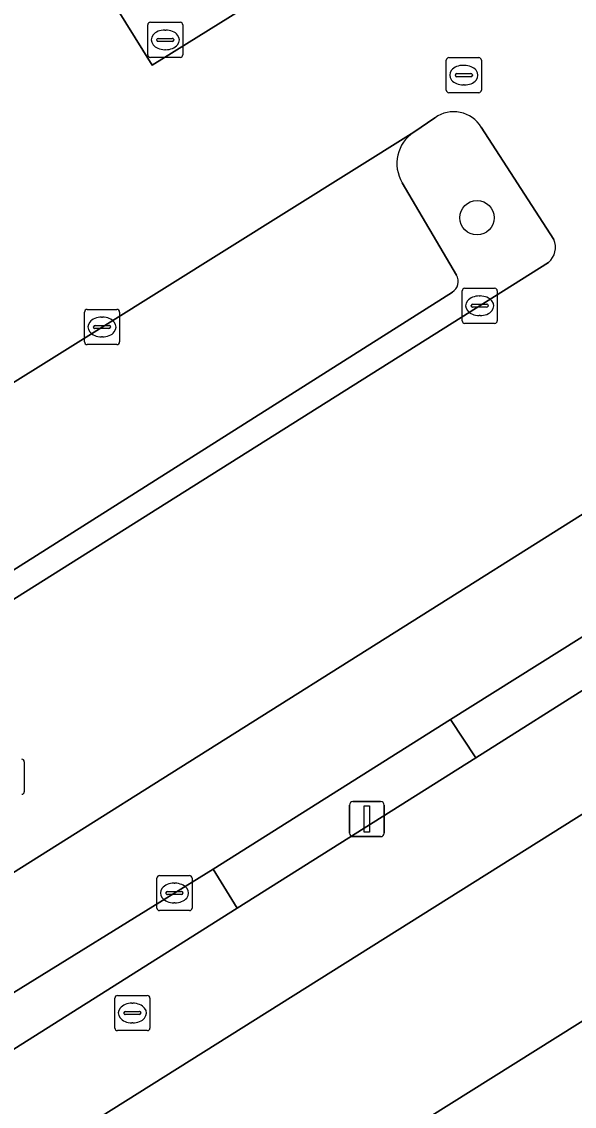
# Model space of a CAD drawing. Extents: x 158835 to 160077, y 386387 to 387778.
# Drawn here: x 159790.69 to 159806.43, y 387513.59 to 387544.48 of the extents above; entities that cross this region are included whole.
import ezdxf

# ---------------------------------------------------------------- set-up
doc = ezdxf.new("R2010")
doc.units = 0
for name, color, linetype in [('IMGEO_Boom', 7, 'Continuous'), ('IMGEO_Fietspad_open', 7, 'Continuous'), ('IMGEO_Kolk', 7, 'Continuous'), ('IMGEO_Lichtmast', 7, 'Continuous'), ('IMGEO_Parkeervlak_open', 7, 'Continuous'), ('IMGEO_Rijbaan_lokaal_open', 7, 'Continuous'), ('IMGEO_Rioolput', 7, 'Continuous'), ('IMGEO_Verkeerseiland_open', 7, 'Continuous'), ('IMGEO_Voetpad_open', 7, 'Continuous')]:
    doc.layers.add(name, color=color, linetype=linetype)

msp = doc.modelspace()

# ---------------------------------------------------------------- linework, layer by layer
at = {"layer": 'IMGEO_Boom'}
msp.add_circle((159803.66, 387538.894), 0.489, dxfattribs=at)
at = {"layer": 'IMGEO_Fietspad_open'}
for points in [[(159879.098, 387570.896), (159878.356, 387570.432), (159873.571, 387567.472), (159865.223, 387562.256), (159863.07, 387560.901), (159861.165, 387559.689), (159853.326, 387554.771), (159851.436, 387553.585), (159844.108, 387548.961), (159842.436, 387547.939), (159834.997, 387543.272), (159833.122, 387542.096), (159825.224, 387537.141), (159823.352, 387535.966), (159821.053, 387534.524), (159803.626, 387523.519), (159796.824, 387519.231), (159790.285, 387515.108), (159768.258, 387501.292), (159755.394, 387493.231)], [(159752.632, 387493.895), (159752.624, 387493.834), (159756.428, 387486.608), (159756.242, 387487.293), (159756.196, 387487.646), (159756.181, 387488.001), (159756.198, 387488.356), (159756.247, 387488.708), (159756.326, 387489.054), (159756.437, 387489.392), (159756.577, 387489.718), (159756.746, 387490.031), (159756.814, 387490.14), (159757.019, 387490.43), (159757.249, 387490.7), (159757.502, 387490.948), (159757.777, 387491.173), (159758.071, 387491.373), (159758.381, 387491.545), (159771.665, 387500), (159777.523, 387503.666), (159790.349, 387511.673), (159875.931, 387565.415)]]:
    msp.add_lwpolyline(points, dxfattribs=at)
at = {"layer": 'IMGEO_Kolk'}
for p, q in [((159794.278, 387543.534), (159794.278, 387544.386)), ((159794.353, 387544.46), (159795.205, 387544.46)), ((159794.766, 387544.24), (159794.791, 387544.24)), ((159795.279, 387544.386), (159795.279, 387543.534)), ((159794.537, 387543.954), (159794.537, 387543.966)), ((159794.975, 387543.917), (159794.577, 387543.917)), ((159794.58, 387544.003), (159794.978, 387544.003)), ((159795.021, 387543.966), (159795.021, 387543.954)), ((159794.789, 387543.68), (159794.764, 387543.68)), ((159795.205, 387543.46), (159794.353, 387543.46)), ((159803.236, 387535.961), (159803.236, 387536.813)), ((159803.311, 387536.887), (159804.163, 387536.887)), ((159804.237, 387536.813), (159804.237, 387535.961)), ((159803.724, 387536.667), (159803.749, 387536.667)), ((159792.475, 387535.357), (159792.475, 387536.209)), ((159792.55, 387536.283), (159793.402, 387536.283)), ((159793.476, 387536.209), (159793.476, 387535.357)), ((159803.495, 387536.381), (159803.495, 387536.393)), ((159803.933, 387536.344), (159803.535, 387536.344)), ((159803.538, 387536.43), (159803.936, 387536.43)), ((159803.979, 387536.393), (159803.979, 387536.381)), ((159792.777, 387535.826), (159793.175, 387535.826)), ((159792.963, 387536.063), (159792.988, 387536.063)), ((159804.163, 387535.887), (159803.311, 387535.887)), ((159803.747, 387536.107), (159803.722, 387536.107)), ((159792.734, 387535.777), (159792.734, 387535.789)), ((159793.172, 387535.74), (159792.774, 387535.74)), ((159793.218, 387535.789), (159793.218, 387535.777)), ((159793.402, 387535.283), (159792.55, 387535.283)), ((159792.986, 387535.503), (159792.961, 387535.503)), ((159794.539, 387519.238), (159794.539, 387520.09)), ((159794.614, 387520.164), (159795.466, 387520.164)), ((159795.54, 387520.09), (159795.54, 387519.238)), ((159795.027, 387519.944), (159795.052, 387519.944)), ((159794.798, 387519.658), (159794.798, 387519.67)), ((159795.236, 387519.621), (159794.838, 387519.621)), ((159794.841, 387519.707), (159795.239, 387519.707)), ((159795.282, 387519.67), (159795.282, 387519.658)), ((159795.466, 387519.164), (159794.614, 387519.164)), ((159795.05, 387519.384), (159795.025, 387519.384))]:
    msp.add_line(p, q, dxfattribs=at)
for points in [[(159794.278, 387543.534), (159794.278, 387544.386)], [(159794.353, 387544.46), (159795.205, 387544.46)], [(159795.279, 387544.386), (159795.279, 387543.534)], [(159795.205, 387543.46), (159794.353, 387543.46)], [(159803.236, 387535.961), (159803.236, 387536.813)], [(159803.311, 387536.887), (159804.163, 387536.887)], [(159804.237, 387536.813), (159804.237, 387535.961)], [(159792.475, 387535.357), (159792.475, 387536.209)], [(159792.55, 387536.283), (159793.402, 387536.283)], [(159793.476, 387536.209), (159793.476, 387535.357)], [(159804.163, 387535.887), (159803.311, 387535.887)], [(159793.402, 387535.283), (159792.55, 387535.283)], [(159794.539, 387519.238), (159794.539, 387520.09)], [(159794.614, 387520.164), (159795.466, 387520.164)], [(159795.54, 387520.09), (159795.54, 387519.238)], [(159795.466, 387519.164), (159794.614, 387519.164)]]:
    msp.add_lwpolyline(points, dxfattribs=at)
for centre, radius, start, end in [((159794.355, 387544.384), 0.0765, 91.552, 178.448), ((159794.355, 387544.384), 0.0765, 91.552, 178.448), ((159795.203, 387544.384), 0.0765, 1.552, 88.448), ((159795.203, 387544.384), 0.0765, 1.552, 88.448), ((159794.577, 387543.963), 0.0403, 85.8775, 175.7526), ((159794.574, 387543.953), 0.0366, 178.938, 274.7102), ((159794.978, 387543.96), 0.043, 264.8664, 352.4533), ((159794.982, 387543.965), 0.0386, 1.7309, 96.639), ((159794.355, 387543.536), 0.0765, 181.552, 268.448), ((159794.355, 387543.536), 0.0765, 181.552, 268.448), ((159795.203, 387543.536), 0.0765, 271.552, 358.448), ((159795.203, 387543.536), 0.0765, 271.552, 358.448), ((159803.313, 387536.811), 0.0765, 91.552, 178.448), ((159803.313, 387536.811), 0.0765, 91.552, 178.448), ((159804.161, 387536.811), 0.0765, 1.552, 88.448), ((159804.161, 387536.811), 0.0765, 1.552, 88.448), ((159792.552, 387536.207), 0.0765, 91.552, 178.448), ((159792.552, 387536.207), 0.0765, 91.552, 178.448), ((159793.4, 387536.207), 0.0765, 1.552, 88.448), ((159793.4, 387536.207), 0.0765, 1.552, 88.448), ((159803.535, 387536.39), 0.0403, 85.8775, 175.7526), ((159803.532, 387536.38), 0.0366, 178.938, 274.7102), ((159803.936, 387536.387), 0.043, 264.8664, 352.4533), ((159803.94, 387536.392), 0.0386, 1.7309, 96.639), ((159792.774, 387535.786), 0.0403, 85.8775, 175.7526), ((159793.179, 387535.788), 0.0386, 1.7309, 96.639), ((159803.313, 387535.963), 0.0765, 181.552, 268.448), ((159803.313, 387535.963), 0.0765, 181.552, 268.448), ((159804.161, 387535.963), 0.0765, 271.552, 358.448), ((159804.161, 387535.963), 0.0765, 271.552, 358.448), ((159792.771, 387535.776), 0.0366, 178.938, 274.7102), ((159793.175, 387535.783), 0.043, 264.8664, 352.4533), ((159792.552, 387535.359), 0.0765, 181.552, 268.448), ((159792.552, 387535.359), 0.0765, 181.552, 268.448), ((159793.4, 387535.359), 0.0765, 271.552, 358.448), ((159793.4, 387535.359), 0.0765, 271.552, 358.448), ((159794.616, 387520.088), 0.0765, 91.552, 178.448), ((159794.616, 387520.088), 0.0765, 91.552, 178.448), ((159795.464, 387520.088), 0.0765, 1.552, 88.448), ((159795.464, 387520.088), 0.0765, 1.552, 88.448), ((159794.838, 387519.667), 0.0403, 85.8775, 175.7526), ((159794.835, 387519.657), 0.0366, 178.938, 274.7102), ((159795.239, 387519.664), 0.043, 264.8664, 352.4533), ((159795.243, 387519.669), 0.0386, 1.7309, 96.639), ((159794.616, 387519.24), 0.0765, 181.552, 268.448), ((159794.616, 387519.24), 0.0765, 181.552, 268.448), ((159795.464, 387519.24), 0.0765, 271.552, 358.448), ((159795.464, 387519.24), 0.0765, 271.552, 358.448)]:
    msp.add_arc(centre, radius, start, end, dxfattribs=at)
for centre, major_axis, ratio, start_param, end_param in [((159794.765, 387543.96), (-0.387, 0.002), 0.722429, 4.712389, 7.853982), ((159794.79, 387543.96), (-0.39, 0.002), 0.717154, 1.570796, 4.712389), ((159803.723, 387536.387), (-0.387, 0.002), 0.722429, 4.712389, 7.853982), ((159803.748, 387536.387), (-0.39, 0.002), 0.717154, 1.570796, 4.712389), ((159792.962, 387535.783), (-0.387, 0.002), 0.722429, 4.712389, 7.853982), ((159792.987, 387535.783), (-0.39, 0.002), 0.717154, 1.570796, 4.712389), ((159795.026, 387519.664), (-0.387, 0.002), 0.722429, 4.712389, 7.853982), ((159795.051, 387519.664), (-0.39, 0.002), 0.717154, 1.570796, 4.712389)]:
    msp.add_ellipse(centre, major_axis=major_axis, ratio=ratio, start_param=start_param, end_param=end_param, dxfattribs=at)
at = {"layer": 'IMGEO_Lichtmast'}
for p, q in [((159800.125, 387522.27), (159800.915, 387522.27)), ((159800.915, 387522.27), (159800.125, 387522.27)), ((159800.025, 387521.37), (159800.025, 387522.17)), ((159800.025, 387522.17), (159800.025, 387521.37)), ((159801.015, 387522.17), (159801.015, 387521.37)), ((159801.015, 387521.37), (159801.015, 387522.17)), ((159800.915, 387521.27), (159800.125, 387521.27)), ((159800.125, 387521.27), (159800.915, 387521.27))]:
    msp.add_line(p, q, dxfattribs=at)
msp.add_lwpolyline([(159800.445, 387522.145), (159800.595, 387522.145), (159800.595, 387521.395), (159800.445, 387521.395), (159800.445, 387522.145)], dxfattribs=at)
for centre, start, end in [((159800.125, 387522.17), 90, 180), ((159800.125, 387522.17), 90, 180), ((159800.915, 387522.17), 0, 90), ((159800.915, 387522.17), 360, 90), ((159800.125, 387521.37), 180, 270), ((159800.125, 387521.37), 180, 270), ((159800.915, 387521.37), 270, 0), ((159800.915, 387521.37), 270, 0)]:
    msp.add_arc(centre, 0.1, start, end, dxfattribs=at)
at = {"layer": 'IMGEO_Parkeervlak_open'}
msp.add_lwpolyline([(159803.054, 387548.62), (159802.97, 387548.816), (159763.499, 387612.177), (159754.846, 387606.792), (159794.401, 387543.235)], close=True, dxfattribs=at)
for points in [[(159801.859, 387541.332), (159792.976, 387535.783), (159776.298, 387525.367)], [(159803.075, 387537.264), (159801.53, 387539.891)], [(159819.067, 387534.733), (159817.479, 387537.258), (159785.616, 387517.21), (159788.707, 387516.07)], [(159779.816, 387522.143), (159802.957, 387536.775)], [(159789.393, 387516.171), (159789.534, 387516.258), (159796.147, 387520.348), (159802.908, 387524.611), (159819.067, 387534.733)]]:
    msp.add_lwpolyline(points, dxfattribs=at)
for centre, radius, start, end in [((159802.444, 387540.44), 1.067, 123.2776, 211.0005), ((159802.767, 387537.079), 0.359, 301.9106, 30.9562)]:
    msp.add_arc(centre, radius, start, end, dxfattribs=at)
at = {"layer": 'IMGEO_Rijbaan_lokaal_open'}
msp.add_lwpolyline([(159803.054, 387548.62), (159794.401, 387543.235), (159754.846, 387606.792), (159763.499, 387612.177), (159802.97, 387548.816)], close=True, dxfattribs=at)
for points in [[(159783.627, 387517.944), (159785.616, 387517.21), (159817.479, 387537.258), (159773.011, 387607.934)], [(159775.606, 387524.924), (159776.201, 387525.306), (159776.298, 387525.367), (159792.976, 387535.783), (159801.859, 387541.332), (159802.463, 387541.742)], [(159803.781, 387541.475), (159805.849, 387538.279)], [(159805.696, 387537.619), (159778.453, 387520.481)]]:
    msp.add_lwpolyline(points, dxfattribs=at)
for centre, radius, start, end in [((159802.998, 387540.997), 0.917, 31.4148, 125.6813), ((159805.325, 387538.053), 0.571, 310.5584, 23.3383)]:
    msp.add_arc(centre, radius, start, end, dxfattribs=at)
at = {"layer": 'IMGEO_Rioolput'}
for p, q in [((159802.785, 387542.529), (159802.785, 387543.381)), ((159802.86, 387543.455), (159803.712, 387543.455)), ((159803.786, 387543.381), (159803.786, 387542.529)), ((159803.044, 387542.949), (159803.044, 387542.961)), ((159803.087, 387542.998), (159803.485, 387542.998)), ((159803.273, 387543.235), (159803.298, 387543.235)), ((159803.528, 387542.961), (159803.528, 387542.949)), ((159803.482, 387542.912), (159803.084, 387542.912)), ((159803.296, 387542.675), (159803.271, 387542.675)), ((159803.712, 387542.455), (159802.86, 387542.455)), ((159790.761, 387523.403), (159790.761, 387522.551)), ((159793.415, 387516.747), (159794.267, 387516.747)), ((159793.34, 387515.821), (159793.34, 387516.673)), ((159793.828, 387516.527), (159793.853, 387516.527)), ((159794.341, 387516.673), (159794.341, 387515.821)), ((159793.599, 387516.241), (159793.599, 387516.253)), ((159794.037, 387516.204), (159793.639, 387516.204)), ((159793.642, 387516.29), (159794.04, 387516.29)), ((159794.083, 387516.253), (159794.083, 387516.241)), ((159793.851, 387515.967), (159793.826, 387515.967)), ((159794.267, 387515.747), (159793.415, 387515.747))]:
    msp.add_line(p, q, dxfattribs=at)
for points in [[(159802.785, 387542.529), (159802.785, 387543.381)], [(159802.86, 387543.455), (159803.712, 387543.455)], [(159803.786, 387543.381), (159803.786, 387542.529)], [(159803.712, 387542.455), (159802.86, 387542.455)], [(159790.761, 387523.403), (159790.761, 387522.551)], [(159793.415, 387516.747), (159794.267, 387516.747)], [(159793.34, 387515.821), (159793.34, 387516.673)], [(159794.341, 387516.673), (159794.341, 387515.821)], [(159794.267, 387515.747), (159793.415, 387515.747)]]:
    msp.add_lwpolyline(points, dxfattribs=at)
for centre, radius, start, end in [((159802.862, 387543.379), 0.0765, 91.552, 178.448), ((159802.862, 387543.379), 0.0765, 91.552, 178.448), ((159803.71, 387543.379), 0.0765, 1.552, 88.448), ((159803.71, 387543.379), 0.0765, 1.552, 88.448), ((159803.084, 387542.958), 0.0403, 85.8775, 175.7526), ((159803.081, 387542.948), 0.0366, 178.938, 274.7102), ((159803.485, 387542.955), 0.043, 264.8664, 352.4533), ((159803.489, 387542.96), 0.0386, 1.7309, 96.639), ((159802.862, 387542.531), 0.0765, 181.552, 268.448), ((159802.862, 387542.531), 0.0765, 181.552, 268.448), ((159803.71, 387542.531), 0.0765, 271.552, 358.448), ((159803.71, 387542.531), 0.0765, 271.552, 358.448), ((159790.685, 387523.401), 0.0765, 1.552, 88.448), ((159790.685, 387523.401), 0.0765, 1.552, 88.448), ((159790.685, 387522.553), 0.0765, 271.552, 358.448), ((159790.685, 387522.553), 0.0765, 271.552, 358.448), ((159793.417, 387516.671), 0.0765, 91.552, 178.448), ((159793.417, 387516.671), 0.0765, 91.552, 178.448), ((159794.265, 387516.671), 0.0765, 1.552, 88.448), ((159794.265, 387516.671), 0.0765, 1.552, 88.448), ((159793.639, 387516.25), 0.0403, 85.8775, 175.7526), ((159793.636, 387516.24), 0.0366, 178.938, 274.7102), ((159794.04, 387516.247), 0.043, 264.8664, 352.4533), ((159794.044, 387516.252), 0.0386, 1.7309, 96.639), ((159793.417, 387515.823), 0.0765, 181.552, 268.448), ((159793.417, 387515.823), 0.0765, 181.552, 268.448), ((159794.265, 387515.823), 0.0765, 271.552, 358.448), ((159794.265, 387515.823), 0.0765, 271.552, 358.448)]:
    msp.add_arc(centre, radius, start, end, dxfattribs=at)
for centre, major_axis, ratio, start_param, end_param in [((159803.272, 387542.955), (-0.387, 0.002), 0.722429, 4.712389, 7.853982), ((159803.297, 387542.955), (-0.39, 0.002), 0.717154, 1.570796, 4.712389), ((159793.827, 387516.247), (-0.387, 0.002), 0.722429, 4.712389, 7.853982), ((159793.852, 387516.247), (-0.39, 0.002), 0.717154, 1.570796, 4.712389)]:
    msp.add_ellipse(centre, major_axis=major_axis, ratio=ratio, start_param=start_param, end_param=end_param, dxfattribs=at)
at = {"layer": 'IMGEO_Verkeerseiland_open'}
for points in [[(159802.463, 387541.742), (159801.859, 387541.332)], [(159805.849, 387538.279), (159803.781, 387541.475)], [(159801.53, 387539.891), (159803.075, 387537.264)], [(159778.453, 387520.481), (159805.696, 387537.619)], [(159802.957, 387536.775), (159779.816, 387522.143)]]:
    msp.add_lwpolyline(points, dxfattribs=at)
for points in [[(159802.908, 387524.611), (159796.147, 387520.348), (159796.824, 387519.231), (159803.626, 387523.519)], [(159790.285, 387515.108), (159796.824, 387519.231), (159796.147, 387520.348), (159789.534, 387516.258)]]:
    msp.add_lwpolyline(points, close=True, dxfattribs=at)
for centre, radius, start, end in [((159802.998, 387540.997), 0.917, 31.4148, 125.6813), ((159802.444, 387540.44), 1.067, 123.2776, 211.0005), ((159805.325, 387538.053), 0.571, 310.5584, 23.3383), ((159802.767, 387537.079), 0.359, 301.9106, 30.9562)]:
    msp.add_arc(centre, radius, start, end, dxfattribs=at)
at = {"layer": 'IMGEO_Voetpad_open'}
for points in [[(159773.011, 387607.934), (159817.479, 387537.258), (159819.067, 387534.733), (159802.908, 387524.611), (159803.626, 387523.519), (159821.053, 387534.524), (159820.786, 387534.951), (159799.412, 387568.897), (159799.768, 387569.121), (159800.003, 387568.749), (159800.554, 387569.096), (159799.418, 387570.894), (159797.481, 387573.988), (159796.383, 387575.742), (159795.832, 387575.395), (159796.06, 387575.031), (159795.704, 387574.807), (159774.34, 387608.773)], [(159875.931, 387565.415), (159790.349, 387511.673), (159777.523, 387503.666), (159771.665, 387500), (159758.381, 387491.545), (159758.071, 387491.373), (159757.777, 387491.173), (159757.502, 387490.948), (159757.249, 387490.7), (159757.019, 387490.43), (159756.814, 387490.14), (159756.746, 387490.031), (159758.8, 387486.052), (159762.98, 387488.639), (159761.354, 387491.189), (159788.689, 387508.161), (159790.245, 387505.744), (159792.786, 387507.338), (159792.903, 387507.403), (159801.664, 387512.884), (159807.16, 387516.327), (159824.139, 387527.005), (159827.092, 387528.834)], [(159814.988, 387503.825), (159808.839, 387513.638), (159823.33, 387522.621), (159822.579, 387523.908), (159808.351, 387515.031), (159808.128, 387514.858), (159807.16, 387516.327), (159801.664, 387512.884)]]:
    msp.add_lwpolyline(points, dxfattribs=at)

doc.saveas('drawing.dxf')
